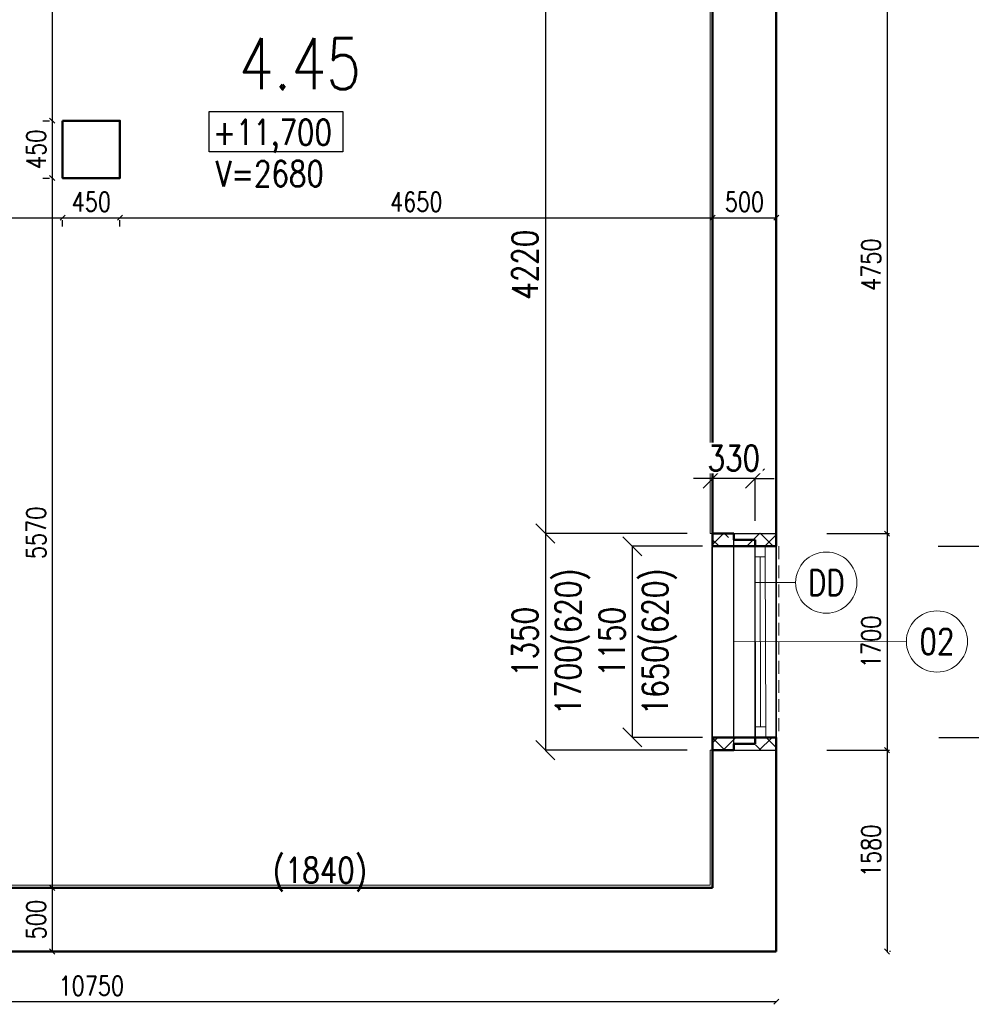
# Model space of a CAD drawing. Header units: millimetres. Extents: x -238874 to 551972, y -298952 to 658415.
# Tile 625 of 656: x 63311 to 70778, y 374564 to 382291. Entities that reach past the tile are written whole.
import ezdxf
from ezdxf.enums import TextEntityAlignment as Align

# ---------------------------------------------------------------- set-up
doc = ezdxf.new("R2010")
doc.units = ezdxf.units.MM
doc.header["$LTSCALE"] = 20
doc.linetypes.add('DASHED', pattern=[0.75, 0.5, -0.25])
for name, color, linetype in [('00_HEDVIKA _KRESBA', 1, 'Continuous'), ('CZ', 255, 'Continuous'), ('KOTY', 8, 'Continuous')]:
    doc.layers.add(name, color=color, linetype=linetype)
doc.layers.add('00_HEDVIKA_DEMOLICE', color=2, linetype='Continuous', lineweight=30, transparency=0.3)
for name, color, linetype, lineweight in [('00_HEDVIKA_OBRYS', 1, 'Continuous', 50), ('CKBUBLINY', 1, 'Continuous', 18), ('CKBUBLINY DEMOLICE', 4, 'Continuous', 18), ('CKBUBLINY_POPIS', 3, 'Continuous', 25), ('CKKOTY', 3, 'Continuous', 18), ('CKOKNA', 30, 'Continuous', 18), ('CKSTENY_SRAF', 8, 'Continuous', 18), ('NOSNÉ', 8, 'Continuous', 50), ('PRUCHODY', 7, 'Continuous', 18)]:
    doc.layers.add(name, color=color, linetype=linetype, lineweight=lineweight)
doc.styles.add('SIMPLEX', font='SIMPLEX.shx', dxfattribs={"width": 0.8, "bigfont": 'CAD13.shx'})
doc.styles.get("Standard").update_dxf_attribs({"font": 'simplex.shx', "width": 0.8})
doc.dimstyles.new('CADKON', dxfattribs={"dimscale": 100, "dimtxt": 2, "dimasz": 1.5, "dimexe": 0, "dimexo": 2, "dimgap": 0.6, "dimtad": 1, "dimrnd": 1, "dimtxsty": 'Standard', "dimblk1": 'OBLIQUE', "dimblk2": 'OBLIQUE', "dimsah": 1, "dimcen": 2.5, "dimadec": 1, "dimazin": 2, "dimtfac": 1, "dimtix": 1, "dimtmove": 2, "dimatfit": 3, "dimldrblk": 'OPEN30', "dimfxl": 5, "dimtfill": 1, "dimtolj": 1, "dimarcsym": 0})
doc.dimstyles.new('CKA', dxfattribs={"dimtxt": 200, "dimasz": 40, "dimexe": 20, "dimexo": 0.2, "dimgap": 50, "dimtad": 1, "dimdec": 0, "dimrnd": 1, "dimzin": 0, "dimdsep": 46, "dimtxsty": 'Standard', "dimblk1": 'OBLIQUE', "dimblk2": 'OBLIQUE', "dimsah": 1, "dimcen": 0.09, "dimclrd": 253, "dimclre": 253, "dimclrt": 253, "dimadec": 0, "dimazin": 0, "dimtfac": 1, "dimtdec": 0, "dimtix": 1, "dimtmove": 2, "dimatfit": 3, "dimfxl": 1, "dimtolj": 1, "dimtzin": 0, "dimarcsym": 0})
pattern_1 = [(45, (-18836.24, -6679.67), (-212.13203, 212.13203), []), (45, (-18694.8, -6679.67), (-212.13203, 212.13203), []), (135, (-18596.12, -6651.68), (-212.13203, -212.13203), [200, -100]), (135, (-18525.4, -6580.97), (-212.13203, -212.13203), [200, -100])]

# ---------------------------------------------------------------- blocks, each defined once
blk = doc.blocks.new('_OBLIQUE')
at = {"color": 0, "linetype": 'ByBlock'}
blk.add_line((-0.5, -0.5), (0.5, 0.5), dxfattribs=at)
blk = doc.blocks.new('*D2577')
at = {"layer": 'DEFPOINTS', "color": 0, "transparency": 16777216}
for p in [(58998, 382178.6), (63648, 381048.6), (63648, 380736.9)]:
    blk.add_point(p, dxfattribs=at)
at = {"layer": 'KOTY', "lineweight": -2, "transparency": 16777216}
for p, q in [((58998, 380736.9), (63648, 380736.9)), ((63648, 380667.9), (63648, 380716.9))]:
    blk.add_line(p, q, dxfattribs=at)
at = {"layer": 'KOTY', "lineweight": -2, "transparency": 16777216, "xscale": 40, "yscale": 40, "zscale": 40, "rotation": 180}
blk.add_blockref('_OBLIQUE', (58998, 380736.9), dxfattribs=at)
at = {"layer": 'KOTY', "lineweight": -2, "transparency": 16777216, "xscale": 40, "yscale": 40, "zscale": 40}
blk.add_blockref('_OBLIQUE', (63648, 380736.9), dxfattribs=at)
at = {"layer": 'KOTY', "transparency": 16777216, "insert": (61323, 380861.9), "char_height": 150, "attachment_point": 5, "style": 'SIMPLEX'}
blk.add_mtext('\\A1;4650', dxfattribs=at)
blk = doc.blocks.new('*D2578')
at = {"layer": 'DEFPOINTS', "color": 0, "transparency": 16777216}
for p in [(58498, 374978.6), (69248, 374978.6), (58498, 374584.3)]:
    blk.add_point(p, dxfattribs=at)
at = {"layer": 'KOTY', "lineweight": -2, "transparency": 16777216}
for p, q in [((58498, 374597.9), (58498, 374564.3)), ((69248, 374584.3), (58498, 374584.3))]:
    blk.add_line(p, q, dxfattribs=at)
at = {"layer": 'KOTY', "lineweight": -2, "transparency": 16777216, "xscale": 40, "yscale": 40, "zscale": 40, "rotation": 180}
blk.add_blockref('_OBLIQUE', (58498, 374584.3), dxfattribs=at)
at = {"layer": 'KOTY', "lineweight": -2, "transparency": 16777216, "xscale": 40, "yscale": 40, "zscale": 40}
blk.add_blockref('_OBLIQUE', (69248, 374584.3), dxfattribs=at)
at = {"layer": 'KOTY', "transparency": 16777216, "insert": (63873, 374709.3), "char_height": 150, "attachment_point": 5, "style": 'SIMPLEX'}
blk.add_mtext('\\A1;10750', dxfattribs=at)
blk = doc.blocks.new('*D2602')
at = {"layer": 'DEFPOINTS', "color": 0, "transparency": 16777216}
for p in [(63873, 381498.6), (63565.6, 381048.6), (63873, 381048.6)]:
    blk.add_point(p, dxfattribs=at)
at = {"layer": 'KOTY', "lineweight": -2, "transparency": 16777216}
for p, q in [((63565.6, 381498.6), (63565.6, 381048.6)), ((63492.2, 381048.6), (63545.6, 381048.6))]:
    blk.add_line(p, q, dxfattribs=at)
at = {"layer": 'KOTY', "lineweight": -2, "transparency": 16777216, "xscale": 40, "yscale": 40, "zscale": 40}
for p, rotation in [((63565.6, 381498.6), 90), ((63565.6, 381048.6), 270)]:
    blk.add_blockref('_OBLIQUE', p, dxfattribs=dict(at, rotation=rotation))
at = {"layer": 'KOTY', "transparency": 16777216, "insert": (63440.6, 381273.6), "char_height": 150, "attachment_point": 5, "rotation": 90, "style": 'SIMPLEX'}
blk.add_mtext('\\A1;450', dxfattribs=at)
blk = doc.blocks.new('*D2603')
at = {"layer": 'DEFPOINTS', "color": 0, "transparency": 16777216}
for p in [(63565.6, 387078.6), (63565.6, 381498.6), (63873, 381498.6)]:
    blk.add_point(p, dxfattribs=at)
at = {"layer": 'KOTY', "lineweight": -2, "transparency": 16777216}
for p, q in [((63565.6, 387078.6), (63565.6, 381498.6)), ((63492.2, 381498.6), (63545.6, 381498.6))]:
    blk.add_line(p, q, dxfattribs=at)
at = {"layer": 'KOTY', "lineweight": -2, "transparency": 16777216, "xscale": 40, "yscale": 40, "zscale": 40}
for p, rotation in [((63565.6, 387078.6), 90), ((63565.6, 381498.6), 270)]:
    blk.add_blockref('_OBLIQUE', p, dxfattribs=dict(at, rotation=rotation))
at = {"layer": 'KOTY', "transparency": 16777216, "insert": (63440.6, 384288.6), "char_height": 150, "attachment_point": 5, "rotation": 90, "style": 'SIMPLEX'}
blk.add_mtext('\\A1;5580', dxfattribs=at)
blk = doc.blocks.new('*D2604')
at = {"layer": 'DEFPOINTS', "color": 0, "transparency": 16777216}
for p in [(69347.5, 382478.6), (69264.1, 378258.6), (70116.6, 378258.6)]:
    blk.add_point(p, dxfattribs=at)
at = {"layer": 'KOTY', "lineweight": -2, "transparency": 16777216}
for p, q in [((70116.6, 382478.6), (70116.6, 378258.6)), ((69644.9, 378258.6), (70136.6, 378258.6))]:
    blk.add_line(p, q, dxfattribs=at)
at = {"layer": 'KOTY', "lineweight": -2, "transparency": 16777216, "xscale": 40, "yscale": 40, "zscale": 40}
for p, rotation in [((70116.6, 382478.6), 90), ((70116.6, 378258.6), 270)]:
    blk.add_blockref('_OBLIQUE', p, dxfattribs=dict(at, rotation=rotation))
at = {"layer": 'KOTY', "transparency": 16777216, "insert": (69991.6, 380368.6), "char_height": 150, "attachment_point": 5, "rotation": 90, "style": 'SIMPLEX'}
blk.add_mtext('\\A1;4750', dxfattribs=at)
blk = doc.blocks.new('*D2605')
at = {"layer": 'DEFPOINTS', "color": 0, "transparency": 16777216}
for p in [(65048, 375478.6), (63565.6, 374978.6), (65673, 374978.6)]:
    blk.add_point(p, dxfattribs=at)
at = {"layer": 'KOTY', "lineweight": -2, "transparency": 16777216}
for p, q in [((63565.6, 375478.6), (63565.6, 374978.6)), ((65292.2, 374978.6), (63545.6, 374978.6))]:
    blk.add_line(p, q, dxfattribs=at)
at = {"layer": 'KOTY', "lineweight": -2, "transparency": 16777216, "xscale": 40, "yscale": 40, "zscale": 40}
for p, rotation in [((63565.6, 375478.6), 90), ((63565.6, 374978.6), 270)]:
    blk.add_blockref('_OBLIQUE', p, dxfattribs=dict(at, rotation=rotation))
at = {"layer": 'KOTY', "transparency": 16777216, "insert": (63440.6, 375228.6), "char_height": 150, "attachment_point": 5, "rotation": 90, "style": 'SIMPLEX'}
blk.add_mtext('\\A1;500', dxfattribs=at)
blk = doc.blocks.new('*D2606')
at = {"layer": 'DEFPOINTS', "color": 0, "transparency": 16777216}
for p in [(64098, 381048.6), (68748, 380736.9), (68748, 380736.9)]:
    blk.add_point(p, dxfattribs=at)
at = {"layer": 'KOTY', "lineweight": -2, "transparency": 16777216}
for p, q in [((68748, 381117.7), (68748, 380756.9)), ((64098, 380736.9), (68748, 380736.9))]:
    blk.add_line(p, q, dxfattribs=at)
at = {"layer": 'KOTY', "lineweight": -2, "transparency": 16777216, "xscale": 40, "yscale": 40, "zscale": 40, "rotation": 180}
blk.add_blockref('_OBLIQUE', (64098, 380736.9), dxfattribs=at)
at = {"layer": 'KOTY', "lineweight": -2, "transparency": 16777216, "xscale": 40, "yscale": 40, "zscale": 40}
blk.add_blockref('_OBLIQUE', (68748, 380736.9), dxfattribs=at)
at = {"layer": 'KOTY', "transparency": 16777216, "insert": (66423, 380861.9), "char_height": 150, "attachment_point": 5, "style": 'SIMPLEX'}
blk.add_mtext('\\A1;4650', dxfattribs=at)
blk = doc.blocks.new('*D2610')
at = {"layer": 'DEFPOINTS', "color": 0, "transparency": 16777216}
for p in [(63873, 381048.6), (63565.6, 375478.6), (65048, 375478.6)]:
    blk.add_point(p, dxfattribs=at)
at = {"layer": 'KOTY', "lineweight": -2, "transparency": 16777216}
for p, q in [((63565.6, 381048.6), (63565.6, 375478.6)), ((64667.2, 375478.6), (63545.6, 375478.6))]:
    blk.add_line(p, q, dxfattribs=at)
at = {"layer": 'KOTY', "lineweight": -2, "transparency": 16777216, "xscale": 40, "yscale": 40, "zscale": 40}
for p, rotation in [((63565.6, 381048.6), 90), ((63565.6, 375478.6), 270)]:
    blk.add_blockref('_OBLIQUE', p, dxfattribs=dict(at, rotation=rotation))
at = {"layer": 'KOTY', "transparency": 16777216, "insert": (63440.6, 378263.6), "char_height": 150, "attachment_point": 5, "rotation": 90, "style": 'SIMPLEX'}
blk.add_mtext('\\A1;5570', dxfattribs=at)
blk = doc.blocks.new('*D2611')
at = {"layer": 'DEFPOINTS', "color": 0, "transparency": 16777216}
for p in [(63648, 381048.6), (64098, 381048.6), (64098, 380736.9)]:
    blk.add_point(p, dxfattribs=at)
at = {"layer": 'KOTY', "lineweight": -2, "transparency": 16777216}
for p, q in [((63648, 380736.9), (64098, 380736.9)), ((64098, 380667.9), (64098, 380716.9))]:
    blk.add_line(p, q, dxfattribs=at)
at = {"layer": 'KOTY', "lineweight": -2, "transparency": 16777216, "xscale": 40, "yscale": 40, "zscale": 40, "rotation": 180}
blk.add_blockref('_OBLIQUE', (63648, 380736.9), dxfattribs=at)
at = {"layer": 'KOTY', "lineweight": -2, "transparency": 16777216, "xscale": 40, "yscale": 40, "zscale": 40}
blk.add_blockref('_OBLIQUE', (64098, 380736.9), dxfattribs=at)
at = {"layer": 'KOTY', "transparency": 16777216, "insert": (63873, 380861.9), "char_height": 150, "attachment_point": 5, "style": 'SIMPLEX'}
blk.add_mtext('\\A1;450', dxfattribs=at)
blk = doc.blocks.new('*D2612')
at = {"layer": 'DEFPOINTS', "color": 0, "transparency": 16777216}
for p in [(68748, 380736.9), (69248, 380736.9), (69248, 380736.9)]:
    blk.add_point(p, dxfattribs=at)
at = {"layer": 'KOTY', "lineweight": -2, "transparency": 16777216}
for p, q in [((69248, 381117.7), (69248, 380756.9)), ((68748, 380736.9), (69248, 380736.9))]:
    blk.add_line(p, q, dxfattribs=at)
at = {"layer": 'KOTY', "lineweight": -2, "transparency": 16777216, "xscale": 40, "yscale": 40, "zscale": 40, "rotation": 180}
blk.add_blockref('_OBLIQUE', (68748, 380736.9), dxfattribs=at)
at = {"layer": 'KOTY', "lineweight": -2, "transparency": 16777216, "xscale": 40, "yscale": 40, "zscale": 40}
blk.add_blockref('_OBLIQUE', (69248, 380736.9), dxfattribs=at)
at = {"layer": 'KOTY', "transparency": 16777216, "insert": (68998, 380861.9), "char_height": 150, "attachment_point": 5, "style": 'SIMPLEX'}
blk.add_mtext('\\A1;500', dxfattribs=at)
blk = doc.blocks.new('*D2613')
at = {"layer": 'DEFPOINTS', "color": 0, "transparency": 16777216}
for p in [(69264.1, 376558.6), (69764.1, 374978.6), (70116.6, 374978.6)]:
    blk.add_point(p, dxfattribs=at)
at = {"layer": 'KOTY', "lineweight": -2, "transparency": 16777216}
for p, q in [((70116.6, 376558.6), (70116.6, 374978.6)), ((70144.9, 374978.6), (70136.6, 374978.6))]:
    blk.add_line(p, q, dxfattribs=at)
at = {"layer": 'KOTY', "lineweight": -2, "transparency": 16777216, "xscale": 40, "yscale": 40, "zscale": 40}
for p, rotation in [((70116.6, 376558.6), 90), ((70116.6, 374978.6), 270)]:
    blk.add_blockref('_OBLIQUE', p, dxfattribs=dict(at, rotation=rotation))
at = {"layer": 'KOTY', "transparency": 16777216, "insert": (69991.6, 375768.6), "char_height": 150, "attachment_point": 5, "rotation": 90, "style": 'SIMPLEX'}
blk.add_mtext('\\A1;1580', dxfattribs=at)
blk = doc.blocks.new('*D2614')
at = {"layer": 'DEFPOINTS', "color": 0, "transparency": 16777216}
for p in [(69264.1, 378258.6), (69264.1, 376558.6), (70116.6, 376558.6)]:
    blk.add_point(p, dxfattribs=at)
at = {"layer": 'KOTY', "lineweight": -2, "transparency": 16777216}
for p, q in [((70116.6, 378258.6), (70116.6, 376558.6)), ((69644.9, 376558.6), (70136.6, 376558.6))]:
    blk.add_line(p, q, dxfattribs=at)
at = {"layer": 'KOTY', "lineweight": -2, "transparency": 16777216, "xscale": 40, "yscale": 40, "zscale": 40}
for p, rotation in [((70116.6, 378258.6), 90), ((70116.6, 376558.6), 270)]:
    blk.add_blockref('_OBLIQUE', p, dxfattribs=dict(at, rotation=rotation))
at = {"layer": 'KOTY', "transparency": 16777216, "insert": (69991.6, 377408.6), "char_height": 150, "attachment_point": 5, "rotation": 90, "style": 'SIMPLEX'}
blk.add_mtext('\\A1;1700', dxfattribs=at)
blk = doc.blocks.new('*D3323')
at = {"layer": 'CKKOTY', "color": 0, "lineweight": -2, "transparency": 16777216}
for p, q in [((70518.9, 378158.6), (71748, 378158.6)), ((71748, 378158.6), (71748, 378066.7)), ((71748, 376658.6), (71748, 376750.5)), ((70522.2, 376658.6), (71748, 376658.6))]:
    blk.add_line(p, q, dxfattribs=at)
at = {"layer": 'DEFPOINTS', "color": 0, "transparency": 16777216}
for p in [(70318.9, 378158.6), (71748, 378158.6), (70322.2, 376658.6)]:
    blk.add_point(p, dxfattribs=at)
at = {"layer": 'CKKOTY', "color": 0, "lineweight": -2, "transparency": 16777216, "xscale": 150, "yscale": 150, "zscale": 150}
for p, rotation in [((71748, 378158.6), 90), ((71748, 376658.6), 270)]:
    blk.add_blockref('_OBLIQUE', p, dxfattribs=dict(at, rotation=rotation))
at = {"layer": 'CKKOTY', "color": 0, "transparency": 16777216, "insert": (71748, 377408.6), "char_height": 200, "attachment_point": 5, "rotation": 90, "bg_fill": 3, "box_fill_scale": 1.1, "bg_fill_color": 256, "bg_fill_true_color": 13158600, "bg_fill_transparency": 0}
blk.add_mtext('\\A1;1150\\P1500(700)', dxfattribs=at)
blk = doc.blocks.new('_Open30')
at = {"color": 0, "lineweight": -2}
for p, q in [((-1, 0.268), (0, 0)), ((0, 0), (-1, -0.268)), ((0, 0), (-1, 0))]:
    blk.add_line(p, q, dxfattribs=at)
blk = doc.blocks.new('*D3322')
at = {"layer": 'CKKOTY', "color": 0, "lineweight": -2, "transparency": 16777216}
for p, q in [((68668.9, 378158.6), (68118.1, 378158.6)), ((68118.1, 378158.6), (68118.1, 376658.6)), ((68668.9, 376658.6), (68118.1, 376658.6))]:
    blk.add_line(p, q, dxfattribs=at)
at = {"layer": 'DEFPOINTS', "color": 0, "transparency": 16777216}
for p in [(68868.9, 378158.6), (68118.1, 376658.6), (68868.9, 376658.6)]:
    blk.add_point(p, dxfattribs=at)
at = {"layer": 'CKKOTY', "color": 0, "lineweight": -2, "transparency": 16777216, "xscale": 150, "yscale": 150, "zscale": 150}
for p, rotation in [((68118.1, 378158.6), 90), ((68118.1, 376658.6), 270)]:
    blk.add_blockref('_OBLIQUE', p, dxfattribs=dict(at, rotation=rotation))
at = {"layer": 'CKKOTY', "color": 0, "transparency": 16777216, "char_height": 200, "attachment_point": 5, "rotation": 90, "bg_fill": 3, "box_fill_scale": 1.1, "bg_fill_color": 256, "bg_fill_true_color": 13158600, "bg_fill_transparency": 0}
for s, insert in [('\\A1;1650(620)', (68330.5, 377408.6)), ('\\A1;1150', (67958.1, 377408.6))]:
    blk.add_mtext(s, dxfattribs=dict(at, insert=insert))
blk = doc.blocks.new('*D3324')
at = {"layer": 'CKKOTY', "color": 0, "lineweight": -2, "transparency": 16777216}
for p, q in [((68548, 382478.6), (67435.9, 382478.6)), ((67435.9, 382478.6), (67435.9, 378258.6)), ((68548, 378258.6), (67435.9, 378258.6))]:
    blk.add_line(p, q, dxfattribs=at)
at = {"layer": 'DEFPOINTS', "color": 0, "transparency": 16777216}
for p in [(68748, 382478.6), (67435.9, 378258.6), (68748, 378258.6)]:
    blk.add_point(p, dxfattribs=at)
at = {"layer": 'CKKOTY', "color": 0, "lineweight": -2, "transparency": 16777216, "xscale": 150, "yscale": 150, "zscale": 150}
for p, rotation in [((67435.9, 382478.6), 90), ((67435.9, 378258.6), 270)]:
    blk.add_blockref('_OBLIQUE', p, dxfattribs=dict(at, rotation=rotation))
at = {"layer": 'CKKOTY', "color": 0, "transparency": 16777216, "insert": (67275.9, 380368.6), "char_height": 200, "attachment_point": 5, "rotation": 90, "bg_fill": 3, "box_fill_scale": 1.1, "bg_fill_color": 256, "bg_fill_true_color": 13158600, "bg_fill_transparency": 0}
blk.add_mtext('\\A1;4220', dxfattribs=at)
blk = doc.blocks.new('*D3325')
at = {"layer": 'CKKOTY', "color": 0, "lineweight": -2, "transparency": 16777216}
for p, q in [((68548, 378258.6), (67435.9, 378258.6)), ((67435.9, 378258.6), (67435.9, 376558.6)), ((68548, 376558.6), (67435.9, 376558.6))]:
    blk.add_line(p, q, dxfattribs=at)
at = {"layer": 'DEFPOINTS', "color": 0, "transparency": 16777216}
for p in [(68748, 378258.6), (67435.9, 376558.6), (68748, 376558.6)]:
    blk.add_point(p, dxfattribs=at)
at = {"layer": 'CKKOTY', "color": 0, "lineweight": -2, "transparency": 16777216, "xscale": 150, "yscale": 150, "zscale": 150}
for p, rotation in [((67435.9, 378258.6), 90), ((67435.9, 376558.6), 270)]:
    blk.add_blockref('_OBLIQUE', p, dxfattribs=dict(at, rotation=rotation))
at = {"layer": 'CKKOTY', "color": 0, "transparency": 16777216, "char_height": 200, "attachment_point": 5, "rotation": 90, "bg_fill": 3, "box_fill_scale": 1.1, "bg_fill_color": 256, "bg_fill_true_color": 13158600, "bg_fill_transparency": 0}
for s, insert in [('\\A1;1700(620)', (67648.3, 377408.6)), ('\\A1;1350', (67275.9, 377408.6))]:
    blk.add_mtext(s, dxfattribs=dict(at, insert=insert))
blk = doc.blocks.new('*D3411')
at = {"layer": 'CKKOTY', "color": 0, "lineweight": -2, "transparency": 16777216}
for p, q in [((68748, 378690.5), (68598, 378690.5)), ((68748, 378358.6), (68748, 378690.5)), ((69081.3, 378690.5), (68748, 378690.5)), ((69081.3, 378358.6), (69081.3, 378690.5)), ((69081.3, 378690.5), (69231.3, 378690.5))]:
    blk.add_line(p, q, dxfattribs=at)
at = {"layer": 'DEFPOINTS', "color": 0, "transparency": 16777216}
for p in [(68748, 378690.5), (68748, 378158.6), (69081.3, 378158.6)]:
    blk.add_point(p, dxfattribs=at)
at = {"layer": 'CKKOTY', "color": 0, "lineweight": -2, "transparency": 16777216, "xscale": 150, "yscale": 150, "zscale": 150}
blk.add_blockref('_OBLIQUE', (68748, 378690.5), dxfattribs=at)
at = {"layer": 'CKKOTY', "color": 0, "lineweight": -2, "transparency": 16777216, "xscale": 150, "yscale": 150, "zscale": 150, "rotation": 180}
blk.add_blockref('_OBLIQUE', (69081.3, 378690.5), dxfattribs=at)
at = {"layer": 'CKKOTY', "color": 0, "transparency": 16777216, "insert": (68914.6, 378850.5), "char_height": 200, "attachment_point": 5, "bg_fill": 3, "box_fill_scale": 1.1, "bg_fill_color": 256, "bg_fill_true_color": 13158600, "bg_fill_transparency": 0}
blk.add_mtext('\\A1;330', dxfattribs=at)
blk = doc.blocks.new('CK_BUBBLE_1_0_0')
at = {"color": 0, "linetype": 'ByBlock', "lineweight": -2}
blk.add_circle((0, 0), 1, dxfattribs=at)

msp = doc.modelspace()

# ---------------------------------------------------------------- linework, layer by layer
at = {"layer": '00_HEDVIKA _KRESBA'}
for p, q in [((69081.296, 378158.626), (68747.962, 378158.626)), ((69247.962, 376658.626), (69247.962, 378158.626))]:
    msp.add_line(p, q, dxfattribs=at)
for points in [[(68847.962, 378258.626), (69247.962, 378258.626)], [(68847.962, 376558.626), (69247.962, 376558.626)]]:
    msp.add_lwpolyline(points, dxfattribs=at)
at = {"layer": '00_HEDVIKA_DEMOLICE'}
for p, q in [((68747.962, 376558.626), (68747.962, 378258.626)), ((68747.962, 378258.626), (68914.628, 378258.626)), ((68914.628, 376558.626), (68914.628, 378258.626)), ((68914.628, 378258.626), (68914.628, 378208.626)), ((68914.628, 376558.626), (68914.628, 378258.626)), ((68914.628, 378208.626), (69081.296, 378208.626)), ((69081.296, 376608.626), (69081.296, 378208.626)), ((69081.296, 378208.626), (69081.296, 378158.626)), ((69081.296, 376608.626), (69081.296, 378208.626)), ((69081.296, 376608.626), (69081.296, 378208.626)), ((69081.296, 378208.626), (69081.296, 378208.626)), ((69247.962, 378158.626), (69247.962, 376658.626)), ((69081.296, 376693.626), (69081.296, 376618.626)), ((68914.628, 376558.626), (68914.628, 376608.626)), ((68914.628, 376608.626), (69081.296, 376608.626)), ((69081.296, 376608.626), (69081.296, 376658.626)), ((69081.296, 376608.626), (69081.297, 376608.626)), ((68747.962, 376558.626), (68914.628, 376558.626))]:
    msp.add_line(p, q, dxfattribs=at)
at = {"layer": '00_HEDVIKA_OBRYS'}
msp.add_line((69081.296, 376658.626), (68747.962, 376658.626), dxfattribs=at)
for points in [[(68747.962, 378258.626), (68747.962, 378158.626), (69247.962, 378158.626)], [(68747.962, 376558.626), (68747.962, 376658.626), (69247.962, 376658.626)]]:
    msp.add_lwpolyline(points, dxfattribs=at)
at = {"layer": 'CKBUBLINY'}
msp.add_line((70268.241, 377412.584), (68914.628, 377408.626), dxfattribs=at)
at = {"layer": 'CKBUBLINY DEMOLICE'}
msp.add_line((69399.699, 377873.679), (69081.296, 377873.679), dxfattribs=at)
at = {"layer": 'CKOKNA'}
for p, q in [((69081.296, 378076.626), (69081.296, 378158.626)), ((69161.296, 378158.626), (69081.296, 378158.626)), ((69161.296, 378076.626), (69161.296, 378158.626)), ((69084.629, 376740.626), (69081.296, 378076.626)), ((69161.296, 378076.626), (69081.296, 378076.626)), ((69124.629, 376740.626), (69121.296, 378076.626)), ((69164.629, 376740.626), (69161.296, 378076.626)), ((69164.629, 376740.626), (69084.629, 376740.626)), ((69084.629, 376740.626), (69084.629, 376658.626)), ((69164.629, 376740.626), (69164.629, 376658.626)), ((69164.629, 376658.626), (69084.629, 376658.626))]:
    msp.add_line(p, q, dxfattribs=at)
at = {"layer": 'CKOKNA', "linetype": 'DASHED', "ltscale": 10}
msp.add_line((69267.962, 378158.626), (69267.962, 376658.626), dxfattribs=at)
at = {"layer": 'CZ', "color": 7, "linetype": 'Continuous'}
msp.add_lwpolyline([(64797.999, 381569.63), (65846.182, 381569.63), (65846.182, 381253.693), (64797.999, 381253.693)], close=True, dxfattribs=at)
at = {"layer": 'NOSNÉ'}
for p, q in [((69247.962, 378158.626), (69247.962, 382578.626)), ((68747.962, 378258.626), (68747.962, 382478.626)), ((68747.962, 378258.626), (68914.628, 378258.626)), ((68914.628, 378258.626), (68914.628, 378208.626)), ((68914.628, 378208.626), (69081.296, 378208.626)), ((69081.296, 378208.626), (69081.296, 378158.626)), ((69081.296, 378158.626), (69247.962, 378158.626)), ((69081.296, 378158.626), (69247.962, 378158.626)), ((68914.628, 376608.626), (69081.296, 376608.626)), ((68914.628, 376558.626), (68914.628, 376608.626)), ((69081.296, 376658.626), (69247.962, 376658.626)), ((69081.296, 376608.626), (69081.296, 376658.626)), ((69081.296, 376658.626), (69247.962, 376658.626)), ((69247.962, 374978.626), (69247.962, 376658.626)), ((68747.962, 375478.626), (68747.962, 376558.626)), ((68747.962, 376558.626), (68914.628, 376558.626)), ((61347.962, 375478.626), (68747.962, 375478.626)), ((62097.962, 374978.626), (69247.962, 374978.626))]:
    msp.add_line(p, q, dxfattribs=at)
msp.add_lwpolyline([(63647.962, 381498.626), (64097.962, 381498.626), (64097.962, 381048.626), (63647.962, 381048.626)], close=True, dxfattribs=at)
at = {"layer": 'PRUCHODY'}
for p, q in [((68727.962, 378258.626), (68727.962, 382478.626)), ((68727.962, 378258.626), (68747.962, 378258.626)), ((68747.962, 376558.626), (68727.962, 376558.626)), ((68727.962, 375498.626), (68727.962, 376558.626)), ((68727.962, 376558.626), (68747.962, 376558.626)), ((61367.962, 375498.626), (68727.962, 375498.626))]:
    msp.add_line(p, q, dxfattribs=at)

# ---------------------------------------------------------------- block references
at = {"layer": 'CKBUBLINY DEMOLICE'}
ref = msp.add_blockref('CK_BUBBLE_1_0_0', (69639.699, 377873.679), dxfattribs=dict(at, xscale=240, yscale=240, zscale=240))
ref.add_attrib('NUM1', 'DD', dxfattribs={"height": 200, "width": 0.8, "flags": 8}).set_placement((69639.699, 377873.679), align=Align.MIDDLE_CENTER)

# ---------------------------------------------------------------- texts
at = {"layer": 'CZ', "color": 6, "linetype": 'Continuous', "lineweight": 30, "insert": (65030.786, 382145.619), "char_height": 400, "width": 1830.1, "attachment_point": 1}
msp.add_mtext('4.45', dxfattribs=at)
at = {"layer": 'CZ', "color": 7, "linetype": 'Continuous', "char_height": 200, "width": 1830.1, "attachment_point": 1}
for s, insert in [('+11,700', (64828.834, 381507.808)), ('V=2680', (64848.033, 381183.095)), ('(1840)', (65295.846, 375716.29))]:
    msp.add_mtext(s, dxfattribs=dict(at, insert=insert))

# ---------------------------------------------------------------- dimensions: what is measured, and where the dimension line sits
at = {"layer": 'CKKOTY'}
dim = msp.add_linear_dim(base=(71747.99, 378158.626), p1=(70322.229, 376658.626), p2=(70318.896, 378158.626), angle=90, text='1150\\P1500(700)', dimstyle='CADKON', dxfattribs=at)
dim.commit()
dim.dimension.update_dxf_attribs({"geometry": '*D3323', "text_midpoint": (71747.99, 377408.626), "dimtype": 160})
at = {"layer": 'KOTY'}
for base, p1, p2, angle, text, picture, middle in [((63565.603, 381498.626), (63565.603, 387078.626), (63872.962, 381498.626), 270, '5580', '*D2603', (63440.603, 384288.626)), ((70116.566, 378258.626), (69347.477, 382478.626), (69264.144, 378258.626), 270, '4750', '*D2604', (69991.566, 380368.626)), ((63647.962, 380736.907), (58997.962, 382178.626), (63647.962, 381048.626), 180, '4650', '*D2577', (61322.962, 380861.907)), ((63565.603, 381048.626), (63872.962, 381498.626), (63872.962, 381048.626), 270, '450', '*D2602', (63440.603, 381273.626)), ((68747.962, 380736.907), (64097.962, 381048.626), (68747.962, 380736.907), 180, '4650', '*D2606', (66422.962, 380861.907)), ((69247.962, 380736.907), (68747.962, 380736.907), (69247.962, 380736.907), 180, '500', '*D2612', (68997.962, 380861.907)), ((63565.603, 375478.626), (63872.962, 381048.626), (65047.962, 375478.626), 270, '5570', '*D2610', (63440.603, 378263.626)), ((64097.962, 380736.907), (63647.962, 381048.626), (64097.962, 381048.626), 180, '450', '*D2611', (63872.962, 380861.907)), ((70116.566, 374978.626), (69264.144, 376558.626), (69764.144, 374978.626), 270, '1580', '*D2613', (69991.566, 375768.626)), ((63565.603, 374978.626), (65047.962, 375478.626), (65672.962, 374978.626), 270, '500', '*D2605', (63440.603, 375228.626)), ((58497.962, 374584.292), (69247.962, 374978.626), (58497.962, 374978.626), 180, '10750', '*D2578', (63872.962, 374709.292))]:
    dim = msp.add_linear_dim(base=base, p1=p1, p2=p2, angle=angle, text=text, dimstyle='CKA', override={"dimtxt": 150, "dimexo": 380.774374, "dimtxsty": 'SIMPLEX', "dimse1": 1, "dimclrd": 256, "dimclre": 256, "dimclrt": 256}, dxfattribs=at)
    dim.commit()
    dim.dimension.update_dxf_attribs({"geometry": picture, "text_midpoint": middle})
dim = msp.add_linear_dim(base=(70116.566, 376558.626), p1=(69264.144, 378258.626), p2=(69264.144, 376558.626), angle=270, dimstyle='CKA', override={"dimtxt": 150, "dimexo": 380.774374, "dimtxsty": 'SIMPLEX', "dimse1": 1, "dimclrd": 256, "dimclre": 256, "dimclrt": 256}, dxfattribs=at)
dim.commit()
dim.dimension.update_dxf_attribs({"geometry": '*D2614', "text_midpoint": (69991.566, 377408.626)})

# ---------------------------------------------------------------- next in the draw order: block references
at = {"layer": 'CKBUBLINY'}
ref = msp.add_blockref('CK_BUBBLE_1_0_0', (70508.239, 377411.505), dxfattribs=dict(at, xscale=240, yscale=240, zscale=240))
ref.add_attrib('NUM1', '02', dxfattribs={"layer": 'CKBUBLINY_POPIS', "height": 200, "width": 0.8, "flags": 8}).set_placement((70508.239, 377411.505), align=Align.MIDDLE_CENTER)

# ---------------------------------------------------------------- next in the draw order: dimensions: what is measured, and where the dimension line sits
at = {"layer": 'CKKOTY'}
dim = msp.add_linear_dim(base=(68118.094, 376658.626), p1=(68868.869, 378158.626), p2=(68868.869, 376658.626), angle=90, text='1150\\X1650(620)', dimstyle='CADKON', override={"dimtmove": 2}, dxfattribs=at)
dim.commit()
dim.dimension.update_dxf_attribs({"geometry": '*D3322', "text_midpoint": (68118.094, 377408.626)})

# ---------------------------------------------------------------- next in the draw order: hatches: boundary and pattern name
at = {"layer": 'CKSTENY_SRAF'}
h = msp.add_hatch(dxfattribs=at)
h.set_pattern_fill('ZDIVO-PLYNOSILIK', color=256, scale=100)
h.set_pattern_definition(pattern_1)
h.paths.add_polyline_path([(68747.962, 378261.328), (69247.962, 378261.328), (69247.962, 378158.626), (68747.962, 378158.626)])
h = msp.add_hatch(dxfattribs=at)
h.set_pattern_fill('ZDIVO-PLYNOSILIK', color=256, scale=100)
h.set_pattern_definition(pattern_1)
h.paths.add_polyline_path([(68747.962, 376555.924), (69247.962, 376555.924), (69247.962, 376658.626), (68747.962, 376658.626)])

# ---------------------------------------------------------------- next in the draw order: dimensions: what is measured, and where the dimension line sits
at = {"layer": 'CKKOTY'}
dim = msp.add_linear_dim(base=(67435.895, 378258.626), p1=(68747.962, 382478.626), p2=(68747.962, 378258.626), angle=90, dimstyle='CADKON', dxfattribs=at)
dim.commit()
dim.dimension.update_dxf_attribs({"geometry": '*D3324', "text_midpoint": (67275.895, 380368.626)})

# ---------------------------------------------------------------- next in the draw order: dimensions: what is measured, and where the dimension line sits
dim = msp.add_linear_dim(base=(67435.895, 376558.626), p1=(68747.962, 378258.626), p2=(68747.962, 376558.626), angle=90, text='1350\\X1700(620)', dimstyle='CADKON', override={"dimtmove": 2}, dxfattribs=at)
dim.commit()
dim.dimension.update_dxf_attribs({"geometry": '*D3325', "text_midpoint": (67435.895, 377408.626)})

# ---------------------------------------------------------------- next in the draw order: dimensions: what is measured, and where the dimension line sits
dim = msp.add_linear_dim(base=(68747.962, 378690.511), p1=(69081.296, 378158.626), p2=(68747.962, 378158.626), text='330', dimstyle='CADKON', dxfattribs=at)
dim.commit()
dim.dimension.update_dxf_attribs({"geometry": '*D3411', "text_midpoint": (68914.629, 378850.511)})

# ---------------------------------------------------------------- next in the draw order: linework, layer by layer
at = {"layer": '00_HEDVIKA _KRESBA'}
msp.add_line((68744.01, 376658.626), (68744.01, 378154.137), dxfattribs=at)

doc.saveas('drawing.dxf')
